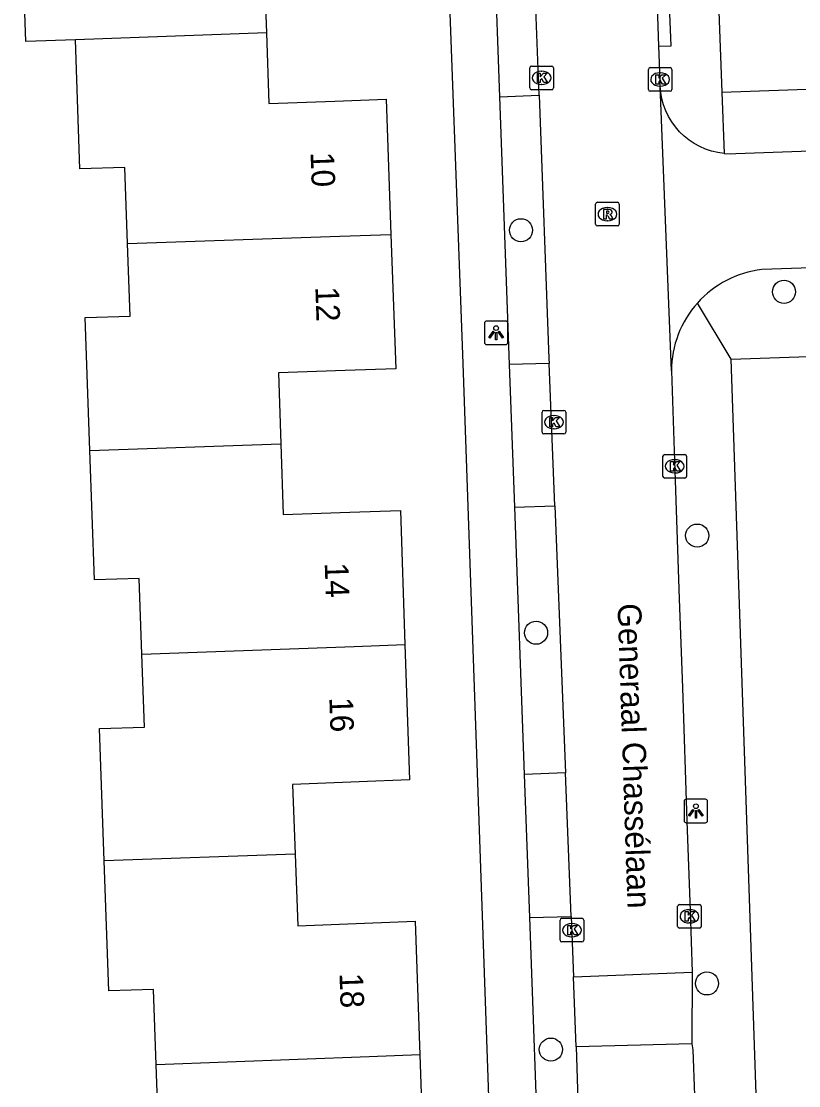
# Model space of a CAD drawing. Extents: x 161084 to 161928, y 385355 to 386522.
# Drawn here: x 161614.24 to 161647.18, y 386371.95 to 386417.03 of the extents above; entities that cross this region are included whole.
import ezdxf

# ---------------------------------------------------------------- set-up
doc = ezdxf.new("R2010")
doc.units = 0
for name, color, linetype in [('IMGEO_Boom', 7, 'Continuous'), ('IMGEO_Kolk', 7, 'Continuous'), ('IMGEO_Lichtpunt', 7, 'Continuous'), ('IMGEO_Openbare_ruimte_label', 7, 'Continuous'), ('IMGEO_Pand', 7, 'Continuous'), ('IMGEO_Pand_nummerreeks', 7, 'Continuous'), ('IMGEO_Rijbaan_lokaal_open', 7, 'Continuous'), ('IMGEO_Rioolput', 7, 'Continuous'), ('IMGEO_Voetpad_open', 7, 'Continuous')]:
    doc.layers.add(name, color=color, linetype=linetype)

msp = doc.modelspace()

# ---------------------------------------------------------------- linework, layer by layer
at = {"layer": 'IMGEO_Boom'}
for centre in [(161635.411, 386408.179), (161646.553, 386405.571), (161642.876, 386395.247), (161636.049, 386391.132), (161643.29, 386376.277), (161636.676, 386373.474)]:
    msp.add_circle(centre, 0.489, dxfattribs=at)
at = {"layer": 'IMGEO_Kolk'}
for p, q in [((161635.784, 386414.206), (161635.784, 386415.058)), ((161635.859, 386415.132), (161636.711, 386415.132)), ((161636.272, 386414.912), (161636.297, 386414.912)), ((161636.785, 386415.058), (161636.785, 386414.206)), ((161640.806, 386414.141), (161640.806, 386414.993)), ((161640.881, 386415.067), (161641.733, 386415.067)), ((161641.294, 386414.847), (161641.319, 386414.847)), ((161641.807, 386414.993), (161641.807, 386414.141)), ((161636.711, 386414.132), (161635.859, 386414.132)), ((161636.295, 386414.352), (161636.27, 386414.352)), ((161641.733, 386414.067), (161640.881, 386414.067)), ((161641.317, 386414.287), (161641.292, 386414.287)), ((161636.306, 386399.624), (161636.306, 386400.476)), ((161636.381, 386400.55), (161637.233, 386400.55)), ((161637.307, 386400.476), (161637.307, 386399.624)), ((161636.794, 386400.33), (161636.819, 386400.33)), ((161637.233, 386399.55), (161636.381, 386399.55)), ((161636.817, 386399.77), (161636.792, 386399.77)), ((161641.423, 386397.754), (161641.423, 386398.606)), ((161641.498, 386398.68), (161642.35, 386398.68)), ((161642.424, 386398.606), (161642.424, 386397.754)), ((161641.911, 386398.46), (161641.936, 386398.46)), ((161641.934, 386397.9), (161641.909, 386397.9)), ((161642.35, 386397.68), (161641.498, 386397.68)), ((161642.048, 386378.693), (161642.048, 386379.545)), ((161642.123, 386379.619), (161642.975, 386379.619)), ((161642.536, 386379.399), (161642.561, 386379.399)), ((161643.049, 386379.545), (161643.049, 386378.693)), ((161637.068, 386378.109), (161637.068, 386378.961)), ((161637.143, 386379.035), (161637.995, 386379.035)), ((161637.556, 386378.815), (161637.581, 386378.815)), ((161638.069, 386378.961), (161638.069, 386378.109)), ((161642.559, 386378.839), (161642.534, 386378.839)), ((161642.975, 386378.619), (161642.123, 386378.619)), ((161637.995, 386378.035), (161637.143, 386378.035)), ((161637.579, 386378.255), (161637.554, 386378.255))]:
    msp.add_line(p, q, dxfattribs=at)
for points in [[(161635.784, 386414.206), (161635.784, 386415.058)], [(161635.859, 386415.132), (161636.711, 386415.132)], [(161636.105, 386414.832), (161636.228, 386414.832), (161636.228, 386414.681), (161636.358, 386414.832), (161636.522, 386414.832), (161636.376, 386414.681), (161636.529, 386414.432), (161636.377, 386414.432), (161636.292, 386414.596), (161636.228, 386414.529), (161636.228, 386414.432), (161636.105, 386414.432), (161636.105, 386414.832)], [(161636.785, 386415.058), (161636.785, 386414.206)], [(161640.806, 386414.141), (161640.806, 386414.993)], [(161640.881, 386415.067), (161641.733, 386415.067)], [(161641.807, 386414.993), (161641.807, 386414.141)], [(161641.127, 386414.767), (161641.25, 386414.767), (161641.25, 386414.616), (161641.38, 386414.767), (161641.544, 386414.767), (161641.398, 386414.616), (161641.551, 386414.367), (161641.399, 386414.367), (161641.314, 386414.531), (161641.25, 386414.464), (161641.25, 386414.367), (161641.127, 386414.367), (161641.127, 386414.767)], [(161636.711, 386414.132), (161635.859, 386414.132)], [(161641.733, 386414.067), (161640.881, 386414.067)], [(161636.306, 386399.624), (161636.306, 386400.476)], [(161636.381, 386400.55), (161637.233, 386400.55)], [(161637.307, 386400.476), (161637.307, 386399.624)], [(161636.627, 386400.25), (161636.75, 386400.25), (161636.75, 386400.099), (161636.88, 386400.25), (161637.044, 386400.25), (161636.898, 386400.099), (161637.051, 386399.85), (161636.899, 386399.85), (161636.814, 386400.014), (161636.75, 386399.947), (161636.75, 386399.85), (161636.627, 386399.85), (161636.627, 386400.25)], [(161637.233, 386399.55), (161636.381, 386399.55)], [(161641.423, 386397.754), (161641.423, 386398.606)], [(161641.498, 386398.68), (161642.35, 386398.68)], [(161642.424, 386398.606), (161642.424, 386397.754)], [(161641.744, 386398.38), (161641.867, 386398.38), (161641.867, 386398.229), (161641.997, 386398.38), (161642.161, 386398.38), (161642.015, 386398.229), (161642.168, 386397.98), (161642.016, 386397.98), (161641.931, 386398.144), (161641.867, 386398.077), (161641.867, 386397.98), (161641.744, 386397.98), (161641.744, 386398.38)], [(161642.35, 386397.68), (161641.498, 386397.68)], [(161642.048, 386378.693), (161642.048, 386379.545)], [(161642.123, 386379.619), (161642.975, 386379.619)], [(161642.369, 386379.319), (161642.492, 386379.319), (161642.492, 386379.168), (161642.622, 386379.319), (161642.786, 386379.319), (161642.64, 386379.168), (161642.793, 386378.919), (161642.641, 386378.919), (161642.556, 386379.083), (161642.492, 386379.016), (161642.492, 386378.919), (161642.369, 386378.919), (161642.369, 386379.319)], [(161643.049, 386379.545), (161643.049, 386378.693)], [(161637.068, 386378.109), (161637.068, 386378.961)], [(161637.143, 386379.035), (161637.995, 386379.035)], [(161638.069, 386378.961), (161638.069, 386378.109)], [(161637.389, 386378.735), (161637.512, 386378.735), (161637.512, 386378.584), (161637.642, 386378.735), (161637.806, 386378.735), (161637.66, 386378.584), (161637.813, 386378.335), (161637.661, 386378.335), (161637.576, 386378.499), (161637.512, 386378.432), (161637.512, 386378.335), (161637.389, 386378.335), (161637.389, 386378.735)], [(161642.975, 386378.619), (161642.123, 386378.619)], [(161637.995, 386378.035), (161637.143, 386378.035)]]:
    msp.add_lwpolyline(points, dxfattribs=at)
for centre, start, end in [((161635.861, 386415.056), 91.552, 178.448), ((161635.861, 386415.056), 91.552, 178.448), ((161636.709, 386415.056), 1.552, 88.448), ((161636.709, 386415.056), 1.552, 88.448), ((161640.883, 386414.991), 91.552, 178.448), ((161640.883, 386414.991), 91.552, 178.448), ((161641.731, 386414.991), 1.552, 88.448), ((161641.731, 386414.991), 1.552, 88.448), ((161635.861, 386414.208), 181.552, 268.448), ((161635.861, 386414.208), 181.552, 268.448), ((161636.709, 386414.208), 271.552, 358.448), ((161636.709, 386414.208), 271.552, 358.448), ((161640.883, 386414.143), 181.552, 268.448), ((161640.883, 386414.143), 181.552, 268.448), ((161641.731, 386414.143), 271.552, 358.448), ((161641.731, 386414.143), 271.552, 358.448), ((161636.383, 386400.474), 91.552, 178.448), ((161636.383, 386400.474), 91.552, 178.448), ((161637.231, 386400.474), 1.552, 88.448), ((161637.231, 386400.474), 1.552, 88.448), ((161636.383, 386399.626), 181.552, 268.448), ((161636.383, 386399.626), 181.552, 268.448), ((161637.231, 386399.626), 271.552, 358.448), ((161637.231, 386399.626), 271.552, 358.448), ((161641.5, 386398.604), 91.552, 178.448), ((161641.5, 386398.604), 91.552, 178.448), ((161642.348, 386398.604), 1.552, 88.448), ((161642.348, 386398.604), 1.552, 88.448), ((161641.5, 386397.756), 181.552, 268.448), ((161641.5, 386397.756), 181.552, 268.448), ((161642.348, 386397.756), 271.552, 358.448), ((161642.348, 386397.756), 271.552, 358.448), ((161642.125, 386379.543), 91.552, 178.448), ((161642.125, 386379.543), 91.552, 178.448), ((161642.973, 386379.543), 1.552, 88.448), ((161642.973, 386379.543), 1.552, 88.448), ((161637.145, 386378.959), 91.552, 178.448), ((161637.145, 386378.959), 91.552, 178.448), ((161637.993, 386378.959), 1.552, 88.448), ((161637.993, 386378.959), 1.552, 88.448), ((161642.125, 386378.695), 181.552, 268.448), ((161642.125, 386378.695), 181.552, 268.448), ((161642.973, 386378.695), 271.552, 358.448), ((161642.973, 386378.695), 271.552, 358.448), ((161637.145, 386378.111), 181.552, 268.448), ((161637.145, 386378.111), 181.552, 268.448), ((161637.993, 386378.111), 271.552, 358.448), ((161637.993, 386378.111), 271.552, 358.448)]:
    msp.add_arc(centre, 0.0765, start, end, dxfattribs=at)
for centre, major_axis, ratio, start_param, end_param in [((161636.271, 386414.632), (-0.387, 0.002), 0.722429, 4.712389, 7.853982), ((161636.296, 386414.632), (-0.39, 0.002), 0.717154, 1.570796, 4.712389), ((161641.293, 386414.567), (-0.387, 0.002), 0.722429, 4.712389, 7.853982), ((161641.318, 386414.567), (-0.39, 0.002), 0.717154, 1.570796, 4.712389), ((161636.793, 386400.05), (-0.387, 0.002), 0.722429, 4.712389, 7.853982), ((161636.818, 386400.05), (-0.39, 0.002), 0.717154, 1.570796, 4.712389), ((161641.91, 386398.18), (-0.387, 0.002), 0.722429, 4.712389, 7.853982), ((161641.935, 386398.18), (-0.39, 0.002), 0.717154, 1.570796, 4.712389), ((161642.535, 386379.119), (-0.387, 0.002), 0.722429, 4.712389, 7.853982), ((161642.56, 386379.119), (-0.39, 0.002), 0.717154, 1.570796, 4.712389), ((161637.555, 386378.535), (-0.387, 0.002), 0.722429, 4.712389, 7.853982), ((161637.58, 386378.535), (-0.39, 0.002), 0.717154, 1.570796, 4.712389)]:
    msp.add_ellipse(centre, major_axis=major_axis, ratio=ratio, start_param=start_param, end_param=end_param, dxfattribs=at)
at = {"layer": 'IMGEO_Lichtpunt'}
for p, q in [((161633.86, 386404.238), (161633.86, 386403.431)), ((161633.86, 386404.238), (161633.86, 386403.431)), ((161634.762, 386404.333), (161633.954, 386404.333)), ((161634.762, 386404.333), (161633.954, 386404.333)), ((161634.856, 386403.431), (161634.856, 386404.238)), ((161634.856, 386403.431), (161634.856, 386404.238)), ((161633.954, 386403.337), (161634.762, 386403.337)), ((161633.954, 386403.337), (161634.762, 386403.337)), ((161642.321, 386383.986), (161642.321, 386383.179)), ((161642.321, 386383.986), (161642.321, 386383.179)), ((161643.223, 386384.081), (161642.415, 386384.081)), ((161643.223, 386384.081), (161642.415, 386384.081)), ((161643.317, 386383.179), (161643.317, 386383.986)), ((161643.317, 386383.179), (161643.317, 386383.986)), ((161642.415, 386383.085), (161643.223, 386383.085)), ((161642.415, 386383.085), (161643.223, 386383.085))]:
    msp.add_line(p, q, dxfattribs=at)
for points in [[(161634.234, 386403.902), (161634.273, 386403.874), (161634.085, 386403.612), (161634.047, 386403.639), (161634.234, 386403.902)], [(161634.336, 386403.854), (161634.383, 386403.854), (161634.383, 386403.532), (161634.336, 386403.532), (161634.336, 386403.854)], [(161634.446, 386403.874), (161634.484, 386403.901), (161634.671, 386403.639), (161634.632, 386403.611), (161634.446, 386403.874)], [(161642.695, 386383.65), (161642.734, 386383.622), (161642.546, 386383.36), (161642.508, 386383.387), (161642.695, 386383.65)], [(161642.797, 386383.602), (161642.844, 386383.602), (161642.844, 386383.28), (161642.797, 386383.28), (161642.797, 386383.602)], [(161642.907, 386383.622), (161642.945, 386383.649), (161643.132, 386383.387), (161643.093, 386383.359), (161642.907, 386383.622)]]:
    msp.add_lwpolyline(points, dxfattribs=at)
for centre in [(161634.359, 386404.036), (161642.82, 386383.784)]:
    msp.add_circle(centre, 0.0994, dxfattribs=at)
for centre, start, end in [((161633.954, 386404.238), 90, 180), ((161633.954, 386404.238), 90, 180), ((161634.762, 386404.238), 0, 90), ((161634.762, 386404.238), 0, 90), ((161633.954, 386403.431), 180, 270), ((161633.954, 386403.431), 180, 270), ((161634.762, 386403.431), 270, 0), ((161634.762, 386403.431), 270, 360), ((161642.415, 386383.986), 90, 180), ((161642.415, 386383.986), 90, 180), ((161643.223, 386383.986), 0, 90), ((161643.223, 386383.986), 0, 90), ((161642.415, 386383.179), 180, 270), ((161642.415, 386383.179), 180, 270), ((161643.223, 386383.179), 270, 0), ((161643.223, 386383.179), 270, 360)]:
    msp.add_arc(centre, 0.0946, start, end, dxfattribs=at)
at = {"layer": 'IMGEO_Pand'}
for points in [[(161629.108, 386425.385), (161629.306, 386419.703), (161624.519, 386419.533), (161624.625, 386416.537)], [(161616.539, 386416.248), (161614.44, 386416.175), (161614.243, 386421.814), (161616.342, 386421.887), (161620.239, 386422.022), (161620.152, 386424.499), (161616.252, 386424.356), (161616.23, 386424.943)], [(161624.625, 386416.537), (161616.539, 386416.248)], [(161618.742, 386407.616), (161618.629, 386410.841), (161616.73, 386410.774), (161616.539, 386416.248)], [(161624.625, 386416.537), (161624.73, 386413.55), (161627.521, 386413.648), (161629.697, 386413.724), (161629.902, 386408)], [(161617.147, 386398.856), (161616.951, 386404.479), (161618.849, 386404.545), (161618.742, 386407.616)], [(161618.742, 386407.616), (161627.741, 386407.926), (161629.902, 386408)], [(161629.902, 386408), (161630.105, 386402.306), (161627.96, 386402.236), (161625.138, 386402.144), (161625.237, 386399.125)], [(161617.147, 386398.856), (161625.237, 386399.125)], [(161625.237, 386399.125), (161625.334, 386396.14), (161628.155, 386396.232), (161630.301, 386396.302), (161630.496, 386390.634)], [(161619.35, 386390.225), (161619.238, 386393.433), (161617.339, 386393.366), (161617.147, 386398.856)], [(161619.35, 386390.225), (161628.351, 386390.555), (161630.496, 386390.634)], [(161630.496, 386390.634), (161630.692, 386384.904), (161628.55, 386384.819), (161625.726, 386384.707), (161625.843, 386381.748)], [(161617.756, 386381.466), (161617.56, 386387.071), (161619.458, 386387.137), (161619.35, 386390.225)], [(161625.843, 386381.748), (161617.756, 386381.466)], [(161619.958, 386372.835), (161619.847, 386376.025), (161617.948, 386375.958), (161617.756, 386381.466)], [(161625.843, 386381.748), (161625.962, 386378.721), (161628.784, 386378.832), (161630.928, 386378.916), (161631.122, 386373.256)], [(161631.122, 386373.256), (161628.979, 386373.175), (161619.958, 386372.835)], [(161631.122, 386373.256), (161631.319, 386367.526), (161629.177, 386367.439), (161626.353, 386367.324), (161626.474, 386364.358)], [(161615.87, 386363.985), (161615.706, 386368.683), (161618.2, 386368.771), (161618.169, 386369.663), (161620.067, 386369.729), (161619.958, 386372.835)]]:
    msp.add_lwpolyline(points, dxfattribs=at)
at = {"layer": 'IMGEO_Rijbaan_lokaal_open'}
for points in [[(161636.176, 386413.896), (161635.956, 386419.79)], [(161634.285, 386419.739), (161634.501, 386413.835)], [(161641.256, 386415.971), (161641.119, 386419.754)], [(161641.307, 386414.281), (161641.307, 386414.549), (161641.256, 386415.971)], [(161641.783, 386402.226), (161641.307, 386414.281)], [(161644.013, 386411.435), (161643.748, 386411.472), (161643.488, 386411.533), (161643.233, 386411.617), (161642.988, 386411.723), (161642.752, 386411.851), (161642.53, 386411.999), (161642.321, 386412.166), (161642.128, 386412.352), (161641.952, 386412.554), (161641.796, 386412.771), (161641.659, 386413.001), (161641.543, 386413.242), (161641.449, 386413.493), (161641.378, 386413.751), (161641.331, 386414.015), (161641.307, 386414.281)], [(161634.501, 386413.835), (161636.176, 386413.896)], [(161636.176, 386413.896), (161636.593, 386402.745), (161636.601, 386402.53)], [(161644.013, 386411.435), (161644.281, 386411.421), (161644.516, 386411.429), (161651.629, 386411.688), (161663.59, 386412.109)], [(161648.546, 386406.619), (161648.536, 386406.619), (161645.609, 386406.514)], [(161636.601, 386402.53), (161634.916, 386402.492)], [(161634.916, 386402.492), (161635.135, 386396.451)], [(161636.842, 386396.506), (161636.601, 386402.53)], [(161641.783, 386402.226), (161641.915, 386398.407), (161642.117, 386392.566), (161642.247, 386388.797), (161642.442, 386383.147), (161642.573, 386379.352), (161642.661, 386376.76)], [(161635.135, 386396.451), (161636.842, 386396.506)], [(161636.842, 386396.506), (161637.294, 386385.2)], [(161637.294, 386385.2), (161635.546, 386385.127)], [(161635.546, 386385.127), (161635.766, 386379.068)], [(161637.537, 386379.108), (161637.294, 386385.2)], [(161635.766, 386379.068), (161637.537, 386379.108)], [(161637.537, 386379.108), (161637.639, 386376.563)], [(161637.639, 386376.563), (161642.661, 386376.76)], [(161637.743, 386373.597), (161637.639, 386376.563)], [(161642.661, 386376.76), (161642.647, 386373.721)], [(161642.647, 386373.721), (161637.743, 386373.597)], [(161637.743, 386373.597), (161637.933, 386367.729)], [(161642.647, 386373.721), (161642.688, 386373.459), (161642.833, 386369.626), (161643.116, 386363.636), (161643.247, 386359.85), (161643.431, 386354.379), (161643.56, 386350.575), (161643.756, 386344.753), (161643.884, 386340.956), (161643.911, 386335.87)]]:
    msp.add_lwpolyline(points, dxfattribs=at)
for centre, radius, start, end in [((161646.123, 386402.205), 4.34, 96.8053, 138.26), ((161646.126, 386402.203), 4.343, 138.2646, 179.6979)]:
    msp.add_arc(centre, radius, start, end, dxfattribs=at)
at = {"layer": 'IMGEO_Rioolput'}
for p, q in [((161638.574, 386408.436), (161638.574, 386409.288)), ((161638.649, 386409.362), (161639.501, 386409.362)), ((161639.062, 386409.142), (161639.087, 386409.142)), ((161639.575, 386409.288), (161639.575, 386408.436)), ((161639.085, 386408.582), (161639.06, 386408.582)), ((161639.501, 386408.362), (161638.649, 386408.362))]:
    msp.add_line(p, q, dxfattribs=at)
for points in [[(161638.574, 386408.436), (161638.574, 386409.288)], [(161638.649, 386409.362), (161639.501, 386409.362)], [(161639.163, 386409.06), (161638.911, 386409.062), (161638.911, 386408.662)], [(161639.089, 386408.981), (161639.035, 386408.981), (161639.035, 386408.9)], [(161639.575, 386409.288), (161639.575, 386408.436)], [(161638.911, 386408.662), (161639.035, 386408.662), (161639.035, 386408.824), (161639.046, 386408.824)], [(161639.035, 386408.9), (161639.087, 386408.9)], [(161639.093, 386408.795), (161639.164, 386408.662), (161639.304, 386408.662), (161639.239, 386408.788)], [(161639.501, 386408.362), (161638.649, 386408.362)]]:
    msp.add_lwpolyline(points, dxfattribs=at)
for centre, radius, start, end in [((161638.651, 386409.286), 0.0765, 91.552, 178.448), ((161638.651, 386409.286), 0.0765, 91.552, 178.448), ((161639.095, 386408.885), 0.0964, 77.0061, 93.1865), ((161639.109, 386408.942), 0.0378, 276.6634, 79.6772), ((161639.162, 386408.95), 0.109, 350.3612, 89.416), ((161639.499, 386409.286), 0.0765, 1.552, 88.448), ((161639.499, 386409.286), 0.0765, 1.552, 88.448), ((161639.045, 386408.771), 0.0533, 26.0293, 88.6989), ((161639.071, 386409.089), 0.19, 274.7715, 282.9687), ((161639.16, 386408.95), 0.112, 277.5842, 350.9817), ((161639.144, 386408.735), 0.108, 29.5134, 73.7905), ((161638.651, 386408.438), 0.0765, 181.552, 268.448), ((161638.651, 386408.438), 0.0765, 181.552, 268.448), ((161639.499, 386408.438), 0.0765, 271.552, 358.448), ((161639.499, 386408.438), 0.0765, 271.552, 358.448)]:
    msp.add_arc(centre, radius, start, end, dxfattribs=at)
for centre, major_axis, ratio, start_param, end_param in [((161639.061, 386408.862), (-0.387, 0.002), 0.722429, 4.712389, 7.853982), ((161639.086, 386408.862), (-0.39, 0.002), 0.717154, 1.570796, 4.712389)]:
    msp.add_ellipse(centre, major_axis=major_axis, ratio=ratio, start_param=start_param, end_param=end_param, dxfattribs=at)
at = {"layer": 'IMGEO_Voetpad_open'}
for points in [[(161635.223, 386338.014), (161632.968, 386402.53), (161631.468, 386442.867), (161630.642, 386465.121), (161630.394, 386473.506)], [(161642.807, 386444.027), (161643.913, 386414.021)], [(161641.256, 386415.971), (161641.77, 386415.991), (161641.624, 386419.773), (161641.119, 386419.754)], [(161643.913, 386414.021), (161736.105, 386417.289), (161748.979, 386417.745)], [(161643.913, 386414.021), (161644.013, 386411.435)], [(161634.501, 386413.835), (161634.916, 386402.492)], [(161644.315, 386402.713), (161642.885, 386405.094)], [(161644.315, 386402.713), (161663.979, 386403.39), (161668.159, 386403.534)], [(161646.656, 386333.93), (161646.505, 386338.361), (161644.315, 386402.713)], [(161635.135, 386396.451), (161635.546, 386385.127)], [(161635.766, 386379.068), (161636.18, 386367.669)]]:
    msp.add_lwpolyline(points, dxfattribs=at)

# ---------------------------------------------------------------- texts
at = {"layer": 'IMGEO_Openbare_ruimte_label'}
msp.add_text('Generaal Chassélaan', height=1, rotation=271.892, dxfattribs=at).set_placement((161639.501, 386392.363))
at = {"layer": 'IMGEO_Pand_nummerreeks'}
for s, rotation, p in [('10', 272.0485, (161626.495, 386411.474)), ('12', 272.0485, (161626.699, 386405.774)), ('14', 271.9634, (161627.095, 386394.087)), ('16', 271.9634, (161627.291, 386388.388)), ('18', 271.9647, (161627.722, 386376.702))]:
    msp.add_text(s, height=1, rotation=rotation, dxfattribs=at).set_placement(p)

doc.saveas('drawing.dxf')
